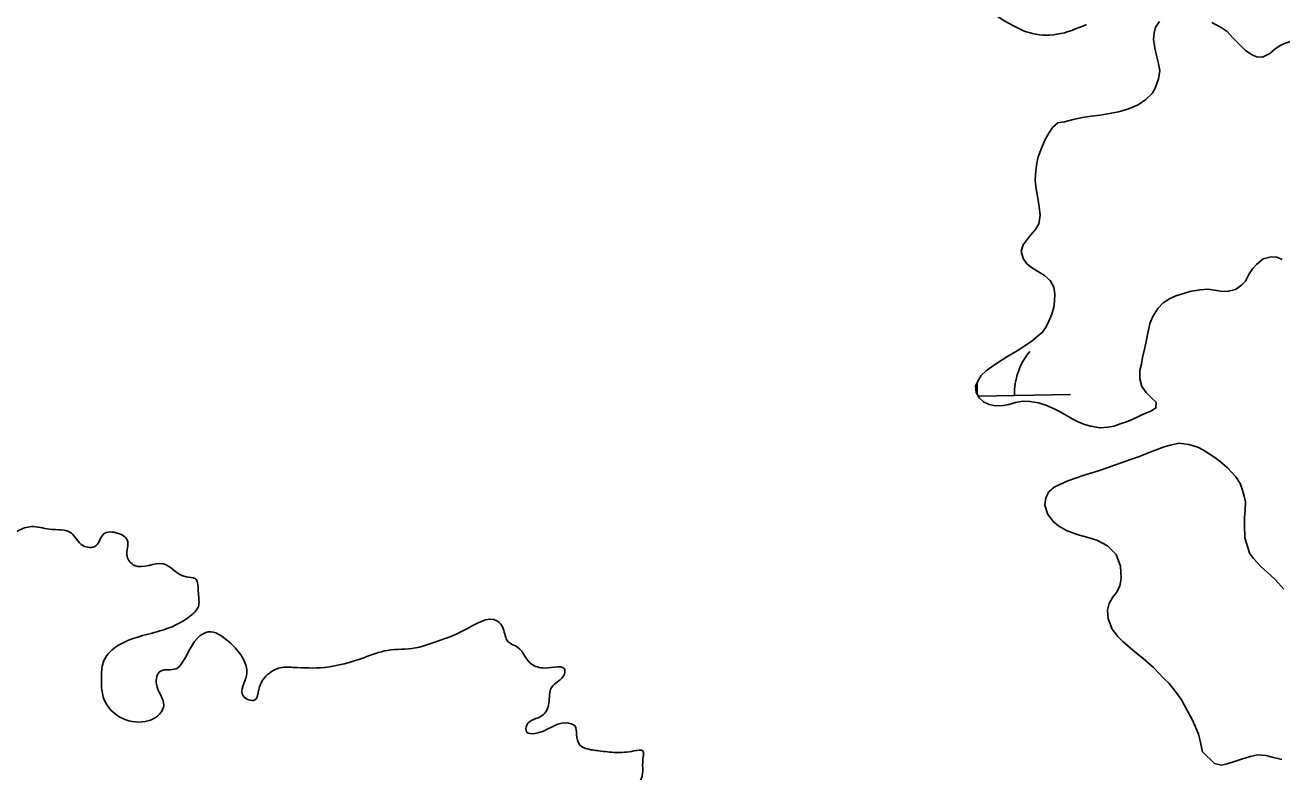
# Model space of a CAD drawing. Extents: x 3887375 to 3925618, y 296674 to 322633.
# Drawn here: x 3899255 to 3899931, y 312926 to 313327 of the extents above; entities that cross this region are included whole.
import ezdxf

# ---------------------------------------------------------------- set-up
doc = ezdxf.new("R2010")
doc.units = 0
doc.layers.add('V-RIVR-EDGE', color=7, linetype='Continuous')
doc.layers.add('V-WETL-SWMP', color=7, linetype='Continuous')

msp = doc.modelspace()

# ---------------------------------------------------------------- linework, layer by layer
at = {"layer": 'V-RIVR-EDGE'}
for points in [[(3899825.53, 313327.27), (3899809.67, 313322.02), (3899794.7, 313322.94), (3899783.26, 313328.25), (3899765.24, 313341.95), (3899760.42, 313350.32), (3899762.21, 313361.33), (3899766.2, 313374.53), (3899774.15, 313381.99), (3899801.48, 313393.37)], [(3899123.28, 313168.73), (3899136.48, 313163.85), (3899138.22, 313156.81), (3899137.77, 313151.08), (3899133.8, 313148.89), (3899125.44, 313149.35), (3899116.19, 313149.37), (3899107.37, 313145.43), (3899090.61, 313131.83), (3899087.07, 313126.11), (3899086.17, 313119.51), (3899085.72, 313112.46), (3899083.5, 313106.31), (3899076.42, 313092.67), (3899064.5, 313080.81), (3899051.27, 313069.84), (3899043.33, 313065.46), (3899037.15, 313057.55), (3899035.81, 313049.62), (3899038.86, 313037.29), (3899042.36, 313028.03), (3899043.22, 313022.75), (3899043.21, 313016.14), (3899046.27, 313008.21), (3899053.31, 313004.67), (3899072.67, 312998.46), (3899082.79, 312996.67), (3899098.2, 312997.07), (3899101.26, 312988.7), (3899100.81, 312984.74), (3899080.07, 312967.62), (3899074.33, 312960.14), (3899073.88, 312955.74), (3899077.38, 312945.17), (3899091.44, 312933.24), (3899095.4, 312934.11), (3899105.99, 312941.57), (3899122.32, 312956.06), (3899127.19, 312966.62), (3899127.66, 312979.39), (3899127.72, 313004.48), (3899130.38, 313010.64), (3899135.67, 313015.47), (3899140.96, 313016.34), (3899148.88, 313013.68), (3899161.18, 313004.4), (3899171.3, 312999.53), (3899178.78, 312999.07), (3899181.87, 313002.59), (3899184.54, 313014.47), (3899188.95, 313016.66), (3899192.03, 313016.65), (3899204.35, 313012.66), (3899214.04, 313012.64), (3899217.57, 313014.39), (3899221.98, 313019.66), (3899222.9, 313035.95), (3899226.44, 313041.23), (3899231.29, 313042.53), (3899241.42, 313043.83), (3899246.28, 313050.42), (3899251.57, 313055.25), (3899258.62, 313057.44), (3899268.31, 313056.09), (3899280.19, 313053.86), (3899286.34, 313047.24), (3899293.38, 313047.22), (3899297.36, 313053.38), (3899305.29, 313053.8), (3899310.12, 313050.27), (3899310.1, 313041.46), (3899314.05, 313036.61), (3899329.46, 313037.45), (3899341.77, 313030.37), (3899346.62, 313029.48), (3899348.36, 313021.55), (3899348.34, 313014.51), (3899344.37, 313009.67), (3899327.61, 313001.35), (3899303.81, 312992.6), (3899298.08, 312986.45), (3899296.29, 312978.09), (3899296.28, 312972.81), (3899297.58, 312964.88), (3899304.6, 312956.05), (3899318.25, 312952.5), (3899328.39, 312957.76), (3899329.72, 312961.27), (3899325.78, 312972.73), (3899328, 312979.77), (3899336.37, 312981.07), (3899339.9, 312984.59), (3899349.18, 312998.65), (3899353.59, 313000.84), (3899364.15, 312995.97), (3899372.93, 312985.38), (3899374.23, 312977.46), (3899372.44, 312966.45), (3899378.6, 312964.24), (3899380.81, 312969.95), (3899386.56, 312978.75), (3899391.41, 312981.38), (3899399.34, 312981.8), (3899416.07, 312981.76), (3899437.21, 312986.99), (3899449.99, 312990.92), (3899464.97, 312992.2), (3899473.78, 312994.82), (3899490.53, 313001.39), (3899509.03, 313006.62), (3899512.11, 313002.65), (3899514.73, 312995.6), (3899520.01, 312992.51), (3899526.59, 312984.12), (3899533.19, 312981.47), (3899539.79, 312981.89), (3899545.08, 312981), (3899545.07, 312978.35), (3899538.01, 312970.89), (3899536.66, 312962.52), (3899533.13, 312955.93), (3899524.75, 312950.66), (3899524.74, 312947.14), (3899529.14, 312946.25), (3899545.89, 312951.93), (3899550.72, 312950.16), (3899551.59, 312945.76), (3899553.34, 312940.03), (3899556.42, 312938.26), (3899563.46, 312936.92), (3899572.7, 312936.02), (3899582.39, 312936.87), (3899587.24, 312936.86), (3899587.23, 312932.46), (3899585.88, 312921.01), (3899581.91, 312917.94), (3899566.93, 312917.54), (3899559, 312915.36), (3899556.8, 312912.72), (3899557.22, 312907.87), (3899571.74, 312902.55), (3899576.14, 312900.78), (3899577.88, 312893.73), (3899583.17, 312893.28), (3899584.93, 312895.92), (3899591.56, 312903.39), (3899598.17, 312905.57), (3899611.38, 312906.42), (3899620.63, 312906.4), (3899626.78, 312903.74), (3899625.46, 312901.1), (3899620.6, 312894.95), (3899620.14, 312890.11), (3899620.57, 312882.18), (3899620.99, 312876.45), (3899617.01, 312867.66), (3899616.11, 312861.5), (3899618.75, 312861.49), (3899628.45, 312863.67), (3899635.49, 312862.33), (3899640.75, 312853.95), (3899649.09, 312843.8), (3899649.07, 312835), (3899647.72, 312822.23), (3899647.26, 312815.19), (3899652.98, 312813.41), (3899657.81, 312809.88), (3899657.36, 312806.36), (3899643.24, 312793.62), (3899635.75, 312789.24), (3899635.74, 312787.04), (3899640.59, 312787.46), (3899643.22, 312782.61), (3899640.12, 312776.02), (3899624.67, 312762.85), (3899622.02, 312757.57), (3899622.46, 312756.25), (3899629.94, 312754.91), (3899636.53, 312751.37), (3899638.28, 312746.08), (3899638.27, 312740.8), (3899637.37, 312735.51), (3899638.25, 312731.99), (3899644.41, 312730.65), (3899656.3, 312732.83), (3899662.91, 312732.81), (3899666.85, 312726.64), (3899667.28, 312720.03), (3899666.82, 312712.55), (3899659.75, 312702), (3899651.35, 312691.01), (3899646.51, 312689.26), (3899633.74, 312691.49), (3899625.82, 312693.71), (3899616.58, 312694.62), (3899606.45, 312694.2), (3899584.41, 312685.89), (3899561.05, 312674.5), (3899535.94, 312668.4), (3899525.04, 312665.72)]]:
    msp.add_spline(points, degree=3, dxfattribs=at)
at = {"layer": 'V-WETL-SWMP'}
for p, q in [((3899766.85, 313128.57), (3899766.75, 313134.66)), ((3899767.4, 313127.56), (3899816.86, 313128.41))]:
    msp.add_line(p, q, dxfattribs=at)
for points in [[(3899793.5, 313198.63), (3899791.48, 313201.52), (3899790.43, 313205.56), (3899791.48, 313208.82), (3899793.7, 313211.81), (3899795.66, 313214.33), (3899798.11, 313217.08), (3899799.85, 313220.08), (3899800.71, 313224.77), (3899800.15, 313229.26), (3899799.36, 313233.99), (3899798.58, 313238.96), (3899798.02, 313243.45), (3899798.13, 313246.74), (3899798.76, 313251.67), (3899799.61, 313256.11), (3899801.16, 313260.3), (3899803.2, 313265.18), (3899804.7, 313267.96), (3899807.18, 313271.88), (3899810.09, 313274.38), (3899813.64, 313274.97), (3899818.39, 313276.22), (3899823.37, 313277.24), (3899828.1, 313278.03), (3899832.83, 313278.58), (3899838.75, 313279.57), (3899842.78, 313280.38), (3899847.77, 313281.86), (3899853.25, 313284.04), (3899857.35, 313286.97), (3899860.75, 313290.15), (3899862.5, 313293.16), (3899864.3, 313298.04), (3899864.92, 313302.5), (3899864.12, 313307), (3899863.06, 313310.56), (3899862.25, 313314.59), (3899861.46, 313319.33), (3899861.81, 313322.85), (3899862.62, 313325.88), (3899864.83, 313328.87)], [(3899892.84, 313328.43), (3899897.93, 313325.68), (3899901.15, 313323.45)], [(3899901.15, 313323.45), (3899904.1, 313320.06), (3899907.3, 313316.9), (3899910.95, 313313.25), (3899914.18, 313311.26), (3899916.96, 313309.99), (3899920.01, 313309.66), (3899924.08, 313311.64), (3899926.98, 313314.14), (3899929.88, 313316.16), (3899932.74, 313317.48), (3899936.3, 313318.31), (3899940.07, 313318.42), (3899944.06, 313318.06), (3899948.56, 313318.62), (3899951.64, 313319.22), (3899954.76, 313321.24), (3899957.66, 313323.5), (3899961.32, 313327.39)], [(3899930.61, 313201.01), (3899927.83, 313202.28), (3899924.77, 313202.37), (3899920.5, 313201.34), (3899916.87, 313198.39), (3899914.91, 313196.1), (3899912.94, 313193.34), (3899910.93, 313189.4), (3899908.73, 313187.12), (3899905.6, 313184.87), (3899901.09, 313183.84), (3899897.8, 313183.94), (3899894.29, 313184.53), (3899890.78, 313185.11), (3899886.53, 313184.78), (3899881.08, 313183.78), (3899876.56, 313182.28), (3899873.47, 313181.44), (3899870.12, 313179.9), (3899866.75, 313177.65), (3899863.83, 313174.69), (3899861.1, 313170.3), (3899859.57, 313166.58), (3899858.46, 313161.44), (3899857.34, 313156.06), (3899856.76, 313152.78), (3899855.68, 313148.35), (3899855.09, 313144.83), (3899854.27, 313141.33), (3899854.13, 313136.86), (3899855.18, 313132.82), (3899857.66, 313129.45), (3899860.62, 313126.52), (3899862.9, 313124.33), (3899862.81, 313121.27), (3899860.4, 313119.7), (3899856.82, 313118.17), (3899853.47, 313116.63), (3899850.13, 313115.09), (3899847.02, 313113.78), (3899843.69, 313112.71), (3899840.35, 313111.41), (3899837.04, 313110.81), (3899832.79, 313110.48), (3899827.87, 313111.34), (3899824.38, 313112.4), (3899821.12, 313113.68), (3899817.88, 313115.43), (3899814.18, 313117.44), (3899811.41, 313119.17), (3899808.16, 313120.69), (3899803.76, 313122.72), (3899799.79, 313124.03), (3899795.11, 313124.65), (3899791.34, 313124.77), (3899787.32, 313124.19), (3899783.76, 313123.13), (3899780.68, 313122.53), (3899776.67, 313122.42), (3899773.16, 313123.01), (3899770.15, 313124.52), (3899767.86, 313126.71), (3899766.31, 313129.59), (3899765.94, 313132.89), (3899767.21, 313135.68), (3899768.96, 313138.68), (3899771.63, 313141.18), (3899774.28, 313143.22), (3899777.65, 313145.46), (3899782.7, 313148.6), (3899788.22, 313151.95), (3899793.51, 313155.31), (3899796.16, 313157.1), (3899798.82, 313159.37), (3899801.96, 313161.86), (3899803.95, 313164.86), (3899805.22, 313167.88), (3899806.99, 313171.59), (3899808.05, 313175.32), (3899808.39, 313178.37), (3899808.52, 313182.6), (3899807.93, 313186.15), (3899805.93, 313189.75), (3899802.96, 313192.44), (3899799.73, 313194.42), (3899796.49, 313196.41), (3899793.5, 313198.63)], [(3899887.94, 312936.37), (3899886.42, 312942.96), (3899885.66, 312945.89), (3899883.97, 312950.1), (3899882.29, 312953.75), (3899879.5, 312959.05), (3899876.52, 312964.35), (3899873.92, 312968.18), (3899870.02, 312973.1), (3899866.88, 312976.01), (3899861.51, 312981.66), (3899855.97, 312986.57), (3899850.43, 312991.11), (3899845.07, 312995.66), (3899842.29, 312998.39), (3899839.33, 313002.4), (3899837.26, 313007.89), (3899836.86, 313012.47), (3899837.75, 313016.15), (3899839.56, 313019.28), (3899841.74, 313022.05), (3899843.36, 313025.37), (3899844.24, 313029.78), (3899843.82, 313036.2), (3899841.39, 313042.42), (3899836.76, 313047.15), (3899831.05, 313050.22), (3899827, 313051.47), (3899820.56, 313053.26), (3899814.86, 313055.41), (3899810.62, 313057.76), (3899807.66, 313060.12), (3899804.51, 313064.32), (3899803.19, 313069.08), (3899803.71, 313072.94), (3899805.33, 313076.07), (3899808.25, 313078.66), (3899811.17, 313080.15), (3899815.56, 313082.03), (3899819.04, 313083.34), (3899825.44, 313085.41), (3899829.65, 313086.73), (3899832.58, 313087.67), (3899837.16, 313089.17), (3899840.08, 313090.3), (3899845.21, 313091.99), (3899848.68, 313093.3), (3899853.99, 313095.18), (3899857.46, 313096.49), (3899862.04, 313098.37), (3899867.34, 313100.24), (3899870.64, 313101.19), (3899875.21, 313102.33), (3899880.54, 313101.64), (3899885.32, 313100.21), (3899888.46, 313098.58), (3899894.54, 313094.59), (3899897.31, 313092.41), (3899901.38, 313088.96), (3899905.82, 313084.22), (3899908.05, 313080.57), (3899909.18, 313077.65), (3899910.31, 313073.8), (3899910.89, 313070.69), (3899910.74, 313065.91), (3899910.4, 313062.43), (3899910.44, 313058.39), (3899910.68, 313051.42), (3899912, 313046.66), (3899913.31, 313042.82), (3899915.35, 313040.26), (3899919.43, 313035.89), (3899924.23, 313031.53), (3899927.01, 313028.8), (3899931.63, 313023.88)], [(3899908.89, 312932.5), (3899905.04, 312931.18), (3899901.2, 312929.87), (3899898.09, 312929.29), (3899894.23, 312930.18), (3899887.94, 312936.37)], [(3899930.54, 312932.31), (3899925.21, 312933.55), (3899922.08, 312934.44), (3899917.49, 312934.77), (3899913.46, 312933.82), (3899908.89, 312932.5)]]:
    msp.add_lwpolyline(points, dxfattribs=at)
msp.add_arc((3899822.1, 313128.97), 35.25, 140.21154, 181.75519, dxfattribs=at)

doc.saveas('drawing.dxf')
